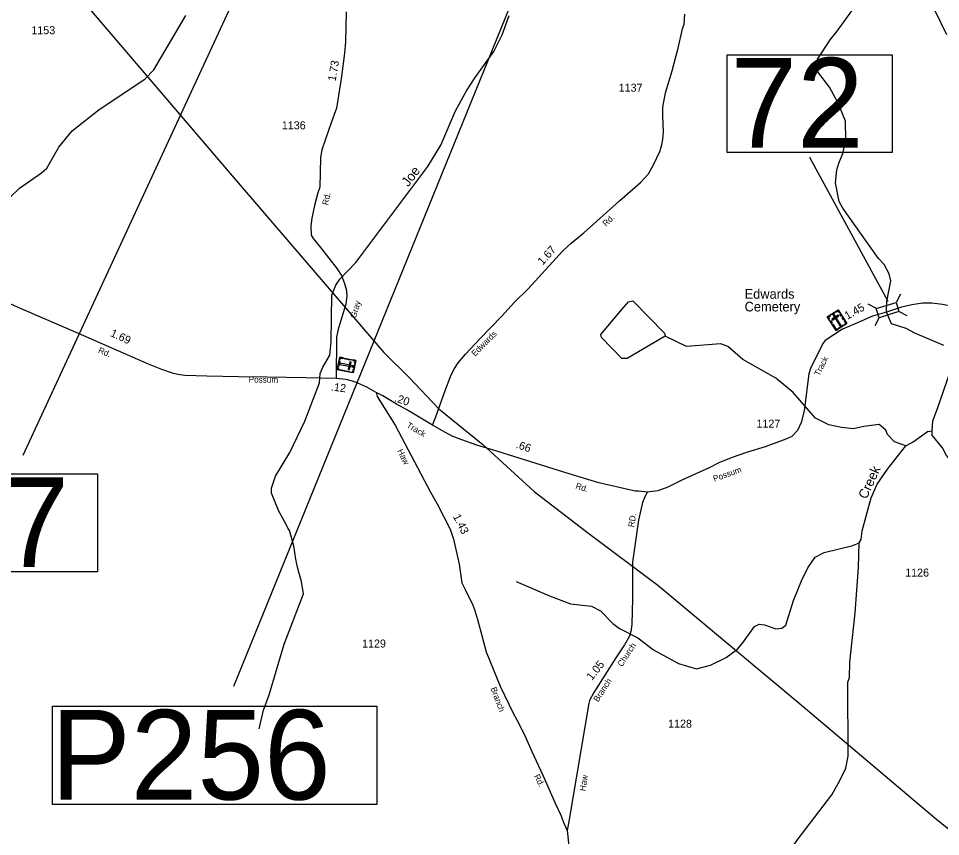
# Model space of a CAD drawing. Extents: x 2532689 to 2764727, y 536648 to 732970.
# Drawn here: x 2563477 to 2577876, y 614272 to 627049 of the extents above; entities that cross this region are included whole.
import ezdxf

# ---------------------------------------------------------------- set-up
doc = ezdxf.new("R2010")
doc.units = 0
for name, color, linetype in [('Exist Cultural Cemetery CELL', 7, 'Continuous'), ('Exist Cultural Cemetery Label', 7, 'Continuous'), ('Exist Hydrographic Creek Single Shore', 7, 'Continuous'), ('Exist Hydrographic Creek Single Shore Label', 7, 'Continuous'), ('Exist Hydrographic Pond Under 1500 Sq Ft', 7, 'Continuous'), ('Exist Road Primary NC Attributed', 7, 'Continuous'), ('Exist Road Secondary Mileage Hundredths English Label', 7, 'Continuous'), ('Exist Road Secondary Structure Pipe Number Label', 7, 'Continuous'), ('Exist Road Secondary Structure Standard Bridge CELL', 7, 'Continuous'), ('Exist Road Secondary Structure Standard Bridge Number Label', 7, 'Continuous'), ('Exist Road Secondary Type 51 Attributed', 7, 'Continuous'), ('Exist Road Secondary Type 51 Label', 7, 'Continuous'), ('Exist Road Secondary Type 51 Number Label', 7, 'Continuous'), ('Exist Utilities Electrical Transmission Line', 7, 'Continuous')]:
    doc.layers.add(name, color=color, linetype=linetype)

msp = doc.modelspace()

# ---------------------------------------------------------------- linework, layer by layer
at = {"layer": 'Exist Cultural Cemetery CELL'}
for points in [[(2576108, 622388), (2576275, 622497), (2576414, 622283), (2576247, 622175)], [(2576299, 622460), (2576289, 622454), (2576271, 622481), (2576237, 622459), (2576231, 622468), (2576275, 622497)], [(2576132, 622352), (2576141, 622358), (2576124, 622385), (2576158, 622407), (2576151, 622416), (2576108, 622388)], [(2576170, 622428), (2576213, 622457), (2576220, 622447), (2576176, 622419)], [(2576179, 622353), (2576189, 622337), (2576288, 622402), (2576278, 622417)], [(2576215, 622423), (2576200, 622413), (2576310, 622243), (2576326, 622253)], [(2576329, 622393), (2576305, 622429), (2576315, 622435), (2576338, 622399)], [(2576365, 622338), (2576341, 622374), (2576351, 622380), (2576374, 622344)], [(2576172, 622289), (2576148, 622326), (2576158, 622332), (2576182, 622296)], [(2576209, 622233), (2576185, 622269), (2576195, 622276), (2576218, 622239)], [(2576275, 622193), (2576268, 622202), (2576250, 622190), (2576228, 622224), (2576218, 622218), (2576247, 622175)], [(2576289, 622215), (2576360, 622262), (2576366, 622252), (2576295, 622206)], [(2576386, 622265), (2576380, 622275), (2576398, 622287), (2576376, 622321), (2576385, 622327), (2576414, 622283)], [(2568745, 621707), (2568705, 621512), (2568456, 621562), (2568495, 621757)], [(2568495, 621699), (2568478, 621616), (2568467, 621618), (2568484, 621701)], [(2568488, 621725), (2568500, 621723), (2568504, 621744), (2568544, 621736), (2568546, 621747), (2568495, 621757)], [(2568694, 621606), (2568698, 621624), (2568499, 621664), (2568496, 621646)], [(2568564, 621744), (2568606, 621735), (2568604, 621724), (2568561, 621733)], [(2568629, 621730), (2568672, 621722), (2568670, 621711), (2568627, 621719)], [(2568670, 621681), (2568652, 621684), (2568628, 621569), (2568647, 621565)], [(2568702, 621716), (2568700, 621705), (2568731, 621698), (2568723, 621659), (2568734, 621656), (2568745, 621707)], [(2568730, 621635), (2568720, 621584), (2568709, 621586), (2568719, 621637)], [(2568462, 621595), (2568474, 621592), (2568469, 621571), (2568509, 621563), (2568507, 621552), (2568456, 621562)], [(2568529, 621559), (2568571, 621551), (2568569, 621539), (2568527, 621548)], [(2568593, 621546), (2568636, 621538), (2568634, 621526), (2568591, 621535)], [(2568663, 621521), (2568665, 621532), (2568697, 621525), (2568705, 621565), (2568716, 621563), (2568705, 621512)]]:
    msp.add_lwpolyline(points, close=True, dxfattribs=at)
at = {"layer": 'Exist Hydrographic Creek Single Shore'}
for points in [[(2563330, 624242), (2563494, 624396), (2563839, 624637), (2563921, 624712), (2564106, 625041), (2564318, 625296), (2564737, 625628), (2565452, 626100), (2565591, 626244), (2566091, 627095)], [(2567235, 615952), (2567305, 616244), (2567390, 616487), (2567626, 617275), (2567926, 618065), (2567898, 618257), (2567854, 618403), (2567836, 618478), (2567808, 618605), (2567779, 618811), (2567708, 619051), (2567690, 619076), (2567656, 619144), (2567543, 619356), (2567429, 619637), (2567428, 619713), (2567491, 619899), (2567717, 620269), (2567949, 620758), (2568176, 621360), (2568188, 621503), (2568232, 621605), (2568338, 621788), (2568359, 622006), (2568369, 622725), (2568433, 622882), (2568498, 622976), (2568743, 623239), (2569871, 624736), (2570074, 625072), (2570304, 625604), (2570473, 625916), (2570610, 626125), (2570902, 626531), (2571032, 626792), (2571142, 627095)], [(2577927, 621943), (2577473, 622134), (2577338, 622208), (2577111, 622281), (2577034, 622463), (2577037, 622627), (2577099, 622953), (2577071, 623060), (2576994, 623208), (2576909, 623300), (2576351, 624088), (2576291, 624188), (2576235, 624484), (2576256, 624685), (2576288, 624788), (2576351, 624939), (2576397, 625147), (2576391, 625446), (2576322, 625614), (2576303, 625679), (2576140, 625974), (2575960, 626213), (2575956, 626413), (2576029, 626525), (2576150, 626717), (2576264, 626853), (2576532, 627225)], [(2577332, 620372), (2577156, 620437), (2577045, 620551), (2577019, 620619), (2576918, 620707), (2576676, 620677), (2576519, 620641), (2576327, 620663), (2576134, 620701), (2575924, 620805), (2575574, 621207), (2575303, 621433), (2574789, 621724), (2574552, 621928), (2574443, 621966), (2573910, 621925), (2573574, 622085)], [(2577745, 620606), (2577758, 620767), (2577829, 620957), (2578027, 621530)], [(2580929, 620554), (2580895, 620602), (2580676, 620688), (2580560, 620687), (2579920, 620603), (2579731, 620469), (2579353, 620198), (2579189, 620034), (2578901, 619838), (2578769, 619784), (2578519, 619796), (2578351, 619862), (2578173, 619983), (2577969, 620221), (2577908, 620343), (2577746, 620540), (2577745, 620606)], [(2577332, 620372), (2577448, 620436), (2577670, 620596), (2577745, 620606)], [(2576604, 618859), (2576636, 618909), (2576650, 619044), (2576790, 619562), (2576886, 619773), (2577048, 620009), (2577332, 620372)], [(2571249, 618255), (2571769, 618033), (2572097, 617905), (2572423, 617869), (2572566, 617796), (2572761, 617600), (2572863, 617519), (2573149, 617376), (2573394, 617189), (2573782, 616972), (2574067, 616892), (2574283, 616946), (2574530, 617068), (2574703, 617196), (2574800, 617315), (2574971, 617552), (2575045, 617588), (2575129, 617581), (2575305, 617516), (2575396, 617526), (2575462, 617572), (2575580, 617957), (2575707, 618268), (2575803, 618469), (2575916, 618637), (2576056, 618709), (2576505, 618815), (2576604, 618859)], [(2574779, 612889), (2574793, 613024), (2574857, 613141), (2575336, 613775), (2575636, 614217), (2576180, 614925), (2576301, 615147), (2576397, 615338), (2576435, 615529), (2576430, 616682), (2576453, 616755), (2576457, 616998), (2576542, 617766), (2576594, 618474), (2576604, 618859)]]:
    msp.add_lwpolyline(points, dxfattribs=at)
at = {"layer": 'Exist Hydrographic Pond Under 1500 Sq Ft'}
msp.add_lwpolyline([(2573574, 622085), (2572980, 621739), (2572897, 621736), (2572582, 622065), (2572573, 622114), (2572899, 622504), (2573005, 622623), (2573071, 622639), (2573565, 622134), (2573574, 622085)], dxfattribs=at)
at = {"layer": 'Exist Road Primary NC Attributed'}
msp.add_lwpolyline([(2577973, 626792), (2577792, 627167), (2577578, 627474), (2577462, 627666), (2577404, 627775), (2577265, 628358)], dxfattribs=at)
at = {"layer": 'Exist Road Secondary Structure Pipe Number Label'}
msp.add_line((2571397, 627849), (2566836, 616617), dxfattribs=at)
msp.add_lwpolyline([(2564009, 616306), (2569074, 616306), (2569074, 614771), (2564009, 614771)], close=True, dxfattribs=at)
at = {"layer": 'Exist Road Secondary Structure Standard Bridge CELL'}
for p, q in [((2577249, 622745), (2577181, 622615)), ((2576874, 622517), (2576744, 622585)), ((2576918, 622376), (2576849, 622246)), ((2577356, 622403), (2577226, 622471))]:
    msp.add_line(p, q, dxfattribs=at)
msp.add_lwpolyline([(2577226, 622471), (2576918, 622375), (2576873, 622519), (2577181, 622615)], close=True, dxfattribs=at)
at = {"layer": 'Exist Road Secondary Structure Standard Bridge Number Label'}
for p, q in [((2568202, 630298), (2563546, 620221)), ((2577060, 622630), (2575833, 624877))]:
    msp.add_line(p, q, dxfattribs=at)
for points in [[(2574545, 626482), (2577121, 626482), (2577121, 624953), (2574545, 624953)], [(2562135, 619935), (2564712, 619935), (2564712, 618405), (2562135, 618405)]]:
    msp.add_lwpolyline(points, close=True, dxfattribs=at)
at = {"layer": 'Exist Road Secondary Type 51 Attributed'}
for points in [[(2568596, 627153), (2568583, 626686), (2568570, 626508), (2568522, 626141), (2568441, 625647), (2568407, 625547), (2568329, 625332), (2568213, 624995), (2568194, 624876), (2568185, 624414), (2568151, 624326), (2568099, 624128), (2568059, 623928), (2568043, 623811), (2568050, 623664), (2568079, 623612), (2568194, 623474), (2568454, 623138), (2568520, 623033), (2568567, 622912), (2568597, 622802), (2568603, 622710), (2568591, 622586), (2568471, 622196), (2568445, 622069), (2568438, 621427)], [(2569940, 620696), (2569994, 620827), (2570055, 621003), (2570135, 621225), (2570232, 621482), (2570288, 621580), (2570342, 621669), (2570458, 621805), (2570689, 622049), (2571019, 622395), (2571221, 622618), (2571437, 622826), (2571979, 623419), (2572107, 623541), (2572304, 623703), (2572865, 624200), (2573192, 624488), (2573315, 624623), (2573391, 624764), (2573492, 624972), (2573517, 625052), (2573539, 625160), (2573548, 625282), (2573537, 625522), (2573539, 625664), (2573580, 625886), (2573683, 626231), (2573747, 626470), (2573779, 626586), (2573847, 626887), (2573870, 626958), (2573883, 627115)], [(2568438, 621427), (2567962, 621436), (2567357, 621448), (2566914, 621452), (2566419, 621460), (2566075, 621474), (2565968, 621487), (2565900, 621502), (2565716, 621565), (2565507, 621652), (2564415, 622129), (2563547, 622505), (2562917, 622777), (2562508, 622960), (2562364, 623007), (2562228, 623042), (2561924, 623103), (2561159, 623266), (2559890, 623538)], [(2579507, 622139), (2579442, 622152), (2579358, 622178), (2579305, 622194), (2579118, 622238), (2578873, 622319), (2578642, 622383), (2578227, 622518), (2577906, 622584), (2577739, 622601), (2577596, 622600), (2577426, 622575), (2577266, 622538), (2577034, 622463)], [(2577034, 622463), (2576813, 622399), (2576544, 622278), (2576345, 622198), (2576073, 622020), (2576039, 621974), (2575843, 621582), (2575817, 621497), (2575746, 620920), (2575702, 620739), (2575640, 620614), (2575552, 620522), (2575459, 620476), (2575135, 620358), (2574863, 620277), (2574608, 620186), (2574416, 620110), (2574273, 620035), (2573835, 619839), (2573617, 619726), (2573460, 619671), (2573295, 619650)], [(2569064, 621205), (2568917, 621290), (2568774, 621353), (2568691, 621383), (2568592, 621408), (2568438, 621427)], [(2569064, 621205), (2569081, 621146), (2569358, 620695), (2569909, 619649), (2570014, 619468), (2570220, 619075), (2570271, 618916), (2570361, 618528), (2570394, 618269), (2570402, 618237), (2570417, 618203), (2570452, 618132), (2570493, 618044), (2570561, 617910), (2570597, 617819), (2570646, 617664), (2570715, 617413), (2570746, 617292), (2570780, 617158), (2571001, 616622), (2571201, 616200), (2571257, 616093), (2571379, 615860), (2571495, 615599), (2571665, 615232), (2571858, 614793), (2571946, 614607), (2571995, 614481), (2572044, 614365)], [(2569940, 620696), (2569554, 620932), (2569378, 621025), (2569167, 621154), (2569064, 621205)], [(2573295, 619650), (2573166, 619665), (2573109, 619668), (2572538, 619795), (2572075, 619938), (2571394, 620151), (2570949, 620291), (2570633, 620387), (2570398, 620467), (2570249, 620526), (2570098, 620608), (2569940, 620696)], [(2573295, 619650), (2573249, 619553), (2573224, 619487), (2573159, 619215), (2573088, 618702), (2573068, 618557), (2573064, 618431), (2573066, 617992), (2573057, 617585), (2573040, 617473), (2573018, 617403), (2572940, 617264), (2572806, 617064), (2572461, 616524), (2572396, 616398), (2572383, 616355), (2572079, 614540), (2572044, 614365)], [(2572044, 614365), (2572098, 613884), (2572110, 613756), (2572113, 613326), (2572130, 612563), (2572137, 612407), (2572139, 612288), (2572144, 612200), (2572214, 611760), (2572242, 611525), (2572250, 611380), (2572271, 610953), (2572289, 610112), (2572273, 609532), (2572266, 608897), (2572263, 608866), (2572253, 608826), (2572211, 608730), (2572157, 608619), (2572072, 608479), (2571561, 607588), (2571415, 607346), (2571390, 607302)]]:
    msp.add_lwpolyline(points, dxfattribs=at)
at = {"layer": 'Exist Utilities Electrical Transmission Line'}
msp.add_lwpolyline([(2564613, 627170), (2566845, 624552), (2569180, 621830), (2569578, 621439), (2570043, 620954), (2570726, 620394), (2571531, 619663), (2572386, 619006), (2573459, 618199), (2575729, 616305), (2577786, 614565), (2578852, 613698), (2582066, 611017), (2582798, 610425), (2583538, 609801), (2584953, 608643), (2586372, 607459), (2588505, 605700), (2589933, 604536), (2590637, 603936), (2591362, 603364), (2592225, 602745)], dxfattribs=at)

# ---------------------------------------------------------------- texts
at = {"layer": 'Exist Cultural Cemetery Label'}
for s, p in [('Edwards', (2574816, 622672)), ('Cemetery', (2574816, 622473))]:
    msp.add_text(s, height=150, dxfattribs=at).set_placement(p)
at = {"layer": 'Exist Hydrographic Creek Single Shore Label'}
for s, rotation, p in [('Joe', 52.9778, (2569565, 624411)), ('Creek', 65.5119, (2576721, 619531))]:
    msp.add_text(s, height=150, rotation=rotation, dxfattribs=at).set_placement(p)
at = {"layer": 'Exist Road Secondary Mileage Hundredths English Label'}
for s, rotation, p in [('1.73', 80.1239, (2568429, 626062)), ('1.67', 47.5474, (2571662, 623188)), ('1.45', 29.5447, (2576420, 622341)), ('1.69', 334.9167, (2564901, 622093)), ('.12', 352.2651, (2568352, 621240)), ('.20', 341.6221, (2569339, 621070)), ('.66', 341.6221, (2571236, 620344)), ('1.43', 296.9857, (2570259, 619271)), ('1.05', 51.5137, (2572433, 616702))]:
    msp.add_text(s, height=125, rotation=rotation, dxfattribs=at).set_placement(p)
at = {"layer": 'Exist Road Secondary Structure Pipe Number Label'}
msp.add_text('P256', height=1400, dxfattribs=at).set_placement((2563981, 614850))
at = {"layer": 'Exist Road Secondary Structure Standard Bridge Number Label'}
for s, p in [('72', (2574595, 625032)), ('67', (2562185, 618484))]:
    msp.add_text(s, height=1400, dxfattribs=at).set_placement(p)
at = {"layer": 'Exist Road Secondary Type 51 Label'}
for s, rotation, p in [('Rd.', 78.7698, (2568312, 624127)), ('Rd.', 42.8241, (2572650, 623794)), ('Gray', 72.863, (2568744, 622360)), ('Edwards', 45.0109, (2570605, 621764)), ('Rd.', 337.2786, (2564714, 621832)), ('Track', 63.3902, (2575984, 621456)), ('Possum', 359.2237, (2567072, 621364)), ('Track', 330.1368, (2569528, 620667)), ('Haw', 296.9856, (2569389, 620295)), ('Possum', 19.694, (2574345, 619812)), ('Rd.', 341.6221, (2572168, 619710)), ('RD.', 80.65, (2573090, 619098)), ('Church', 57.0373, (2572904, 616915)), ('Branch', 57.0373, (2572528, 616366)), ('Branch', 290.3237, (2570848, 616586)), ('Rd.', 297.0267, (2571523, 615215)), ('Haw', 81.5137, (2572331, 614976))]:
    msp.add_text(s, height=95, rotation=rotation, dxfattribs=at).set_placement(p)
at = {"layer": 'Exist Road Secondary Type 51 Number Label'}
for s, p in [('1153', (2563679, 626803)), ('1137', (2572850, 625905)), ('1136', (2567590, 625318)), ('1127', (2575002, 620658)), ('1126', (2577324, 618332)), ('1129', (2568843, 617224)), ('1128', (2573622, 615972))]:
    msp.add_text(s, height=125, dxfattribs=at).set_placement(p)

doc.saveas('drawing.dxf')
